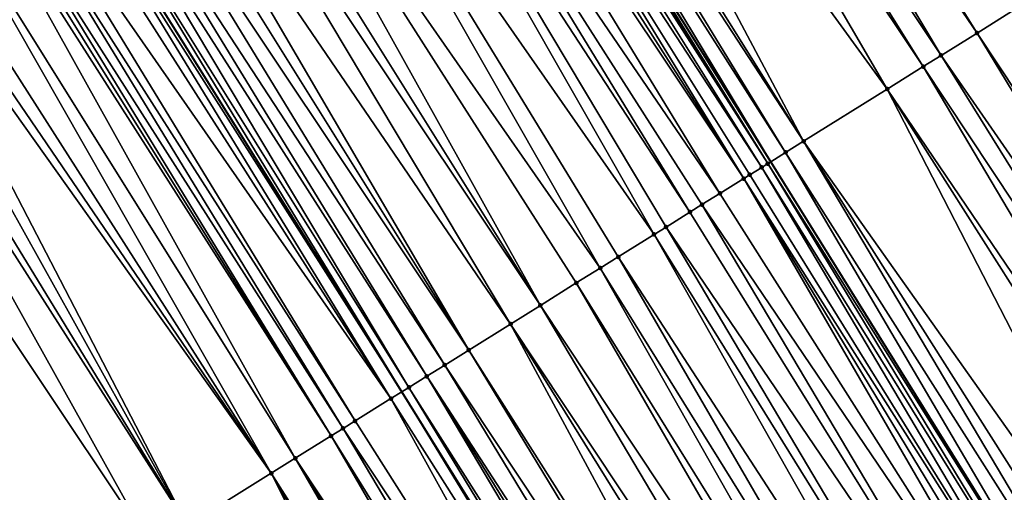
# Model space of a CAD drawing. Header units: feet. Extents: x 2004186 to 2014793, y 836912 to 864902.
# Tile 454 of 974: x 2009870 to 2009898, y 848911 to 848924. Entities that reach past the tile are written whole.
import ezdxf

# ---------------------------------------------------------------- set-up
doc = ezdxf.new("R2010")
doc.units = ezdxf.units.FT
doc.header["$LTSCALE"] = 100
doc.header["$MEASUREMENT"] = 0
for name, color, linetype, lineweight in [('EP_Travel Lane', 5, 'Continuous', 40), ('GPL_Skip Line', 2, 'Continuous', 40), ('Road Shots', 4, 'Continuous', 200), ('Road X-Section', 30, 'Continuous', 13)]:
    doc.layers.add(name, color=color, linetype=linetype, lineweight=lineweight)
doc.layers.add('I-77 SB_MM21-27-Surface-Border', color=7, linetype='Continuous')
doc.layers.add('I-77 SB_MM21-27-Surface-TIN', color=7, linetype='Continuous')

msp = doc.modelspace()

# ---------------------------------------------------------------- linework, layer by layer
at = {"layer": 'EP_Travel Lane'}
msp.add_polyline3d([(2009922.732590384, 848845.9093054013, 427.7466532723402), (2009912.311521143, 848862.9794874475, 427.6353479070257), (2009901.890393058, 848880.049765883, 427.5545564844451), (2009891.469273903, 848897.1200296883, 427.4691715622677), (2009881.063165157, 848913.8753565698, 427.4190355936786), (2009870.463312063, 848930.8352990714, 427.3590392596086), (2009859.863490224, 848947.7951915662, 427.2796639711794), (2009849.263633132, 848964.755140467, 427.2221198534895), (2009838.720720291, 848981.3424521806, 427.1364189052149), (2009827.963152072, 848998.2030135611, 427.0771608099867), (2009817.205627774, 849015.0635061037, 426.9972308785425), (2009806.448035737, 849031.9241048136, 426.949170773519), (2009795.557487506, 849048.2402471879, 426.8732766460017), (2009784.392036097, 849064.8334639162, 426.7987282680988), (2009773.226573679, 849081.4266970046, 426.7300865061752), (2009762.061131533, 849098.0198999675, 426.6504041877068), (2009750.965655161, 849114.3226856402, 426.583410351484)], dxfattribs=at)
at = {"layer": 'GPL_Skip Line'}
msp.add_polyline3d([(2009933.158281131, 848852.2558033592, 428.2070710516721), (2009922.774190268, 848869.3486734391, 428.1384617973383), (2009912.390098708, 848886.4415446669, 428.0702190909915), (2009902.006056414, 848903.5343347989, 427.976362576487), (2009891.530412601, 848920.4104319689, 427.9136971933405), (2009880.92433474, 848937.3665026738, 427.8573967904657), (2009870.318280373, 848954.3225358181, 427.7865722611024), (2009859.712203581, 848971.2786048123, 427.72960863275), (2009849.022044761, 848987.9779411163, 427.6566642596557), (2009838.194197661, 849004.7931455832, 427.5752317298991), (2009827.36634023, 849021.608366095, 427.4986247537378), (2009816.538476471, 849038.4235964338, 427.4249755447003), (2009805.637161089, 849054.960949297, 427.3642147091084), (2009794.594976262, 849071.6363890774, 427.304301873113), (2009783.5527462, 849088.3118971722, 427.2693528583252), (2009772.510594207, 849104.9872873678, 427.1912455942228), (2009761.310572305, 849121.3920772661, 427.0964918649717)], dxfattribs=at)
at = {"layer": 'I-77 SB_MM21-27-Surface-Border', "color": 3, "linetype": 'ByBlock', "lineweight": -2}
msp.add_polyline3d([(2009916.190808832, 848841.9269525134, 427.4272913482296), (2009906.306348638, 848859.323898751, 427.3652300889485), (2009894.37184794, 848875.4729130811, 427.2132154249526), (2009883.974851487, 848892.5579192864, 427.142303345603), (2009873.97081867, 848909.4472396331, 427.0527480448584), (2009862.872036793, 848926.0958827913, 427.0244709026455), (2009852.451987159, 848943.1679908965, 426.9473174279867), (2009842.031924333, 848960.2401201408, 426.8784663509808), (2009831.674598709, 848976.8038825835, 426.8050204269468), (2009821.351448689, 848993.9443379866, 426.7822035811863), (2009811.028325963, 849011.0847510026, 426.7466182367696), (2009801.041554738, 849028.441653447, 426.6923110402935), (2009791.258311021, 849045.3737114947, 426.6573367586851), (2009780.997530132, 849062.5701654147, 426.6372701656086), (2009770.903162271, 849079.8775549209, 426.6196813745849), (2009759.976796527, 849096.630165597, 426.552056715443), (2009748.890434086, 849112.9045776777, 426.4880582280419)], dxfattribs=at)
at = {"layer": 'I-77 SB_MM21-27-Surface-TIN', "color": 128, "linetype": 'ByBlock', "lineweight": -2}
for points in [[(2009886.792781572, 848941.0303389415, 428.1224969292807), (2009886.114172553, 848940.6066765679, 428.0952482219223), (2009897.382528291, 848924.0640746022, 428.1787324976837)], [(2009886.792781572, 848941.0303389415, 428.1224969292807), (2009897.382528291, 848924.0640746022, 428.1787324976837), (2009898.570087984, 848924.805493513, 428.2301750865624)], [(2009886.114172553, 848940.6066765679, 428.0952482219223), (2009885.26591638, 848940.0770904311, 428.0580447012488), (2009896.364612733, 848923.4285842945, 428.1391069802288)], [(2009886.114172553, 848940.6066765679, 428.0952482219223), (2009896.364612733, 848923.4285842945, 428.1391069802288), (2009897.382528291, 848924.0640746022, 428.1787324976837)], [(2009885.26591638, 848940.0770904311, 428.0580447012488), (2009884.756960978, 848939.7593414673, 428.0367681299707), (2009895.855662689, 848923.1108267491, 428.1145277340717)], [(2009885.26591638, 848940.0770904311, 428.0580447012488), (2009895.855662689, 848923.1108267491, 428.1145277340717), (2009896.364612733, 848923.4285842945, 428.1391069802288)], [(2009884.756960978, 848939.7593414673, 428.0367681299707), (2009883.060449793, 848938.7001673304, 427.9616445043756), (2009894.837760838, 848922.47531448, 428.0664546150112)], [(2009884.756960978, 848939.7593414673, 428.0367681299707), (2009894.837760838, 848922.47531448, 428.0664546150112), (2009895.855662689, 848923.1108267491, 428.1145277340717)], [(2009883.060449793, 848938.7001673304, 427.9616445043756), (2009881.872879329, 848937.9587656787, 427.9168448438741), (2009892.462632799, 848920.9924905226, 427.9689023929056)], [(2009883.060449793, 848938.7001673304, 427.9616445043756), (2009892.462632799, 848920.9924905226, 427.9689023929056), (2009894.837760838, 848922.47531448, 428.0664546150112)], [(2009881.872879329, 848937.9587656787, 427.9168448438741), (2009881.53358005, 848937.7469261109, 427.8999967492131), (2009892.462632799, 848920.9924905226, 427.9689023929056)], [(2009881.194294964, 848937.5350638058, 427.8744024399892), (2009880.92433474, 848937.3665026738, 427.8573967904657), (2009891.530412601, 848920.4104319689, 427.9136971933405)], [(2009881.53358005, 848937.7469261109, 427.8999967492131), (2009881.194294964, 848937.5350638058, 427.8744024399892), (2009891.953683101, 848920.6747324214, 427.9441093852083)], [(2009881.194294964, 848937.5350638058, 427.8744024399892), (2009891.530412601, 848920.4104319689, 427.9136971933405), (2009891.953683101, 848920.6747324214, 427.9441093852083)], [(2009881.53358005, 848937.7469261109, 427.8999967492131), (2009891.953683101, 848920.6747324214, 427.9441093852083), (2009892.462632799, 848920.9924905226, 427.9689023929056)], [(2009880.855003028, 848937.3232124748, 427.8530293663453), (2009880.685352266, 848937.2172944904, 427.845297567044), (2009891.444752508, 848920.3569437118, 427.9075424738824)], [(2009880.855003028, 848937.3232124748, 427.8530293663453), (2009891.444752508, 848920.3569437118, 427.9075424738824), (2009880.92433474, 848937.3665026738, 427.8573967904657)], [(2009891.444752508, 848920.3569437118, 427.9075424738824), (2009891.530412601, 848920.4104319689, 427.9136971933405), (2009880.92433474, 848937.3665026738, 427.8573967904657)], [(2009880.346047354, 848937.0054639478, 427.8319209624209), (2009880.006732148, 848936.7936498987, 427.8248888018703), (2009890.766114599, 848919.9333276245, 427.8980958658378)], [(2009880.685352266, 848937.2172944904, 427.845297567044), (2009880.346047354, 848937.0054639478, 427.8319209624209), (2009891.27509932, 848920.2510296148, 427.9013053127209)], [(2009880.346047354, 848937.0054639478, 427.8319209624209), (2009890.93577055, 848920.0392372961, 427.9026307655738), (2009891.27509932, 848920.2510296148, 427.9013053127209)], [(2009880.346047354, 848937.0054639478, 427.8319209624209), (2009890.766114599, 848919.9333276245, 427.8980958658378), (2009890.93577055, 848920.0392372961, 427.9026307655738)], [(2009880.685352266, 848937.2172944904, 427.845297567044), (2009891.27509932, 848920.2510296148, 427.9013053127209), (2009891.444752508, 848920.3569437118, 427.9075424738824)], [(2009880.006732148, 848936.7936498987, 427.8248888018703), (2009879.667431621, 848936.5818123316, 427.8088101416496), (2009890.766114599, 848919.9333276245, 427.8980958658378)], [(2009879.667431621, 848936.5818123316, 427.8088101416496), (2009878.819180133, 848936.0522186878, 427.7687190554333), (2009890.087517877, 848919.5096455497, 427.8632665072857)], [(2009879.667431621, 848936.5818123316, 427.8088101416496), (2009890.087517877, 848919.5096455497, 427.8632665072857), (2009890.766114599, 848919.9333276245, 427.8980958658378)], [(2009878.819180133, 848936.0522186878, 427.7687190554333), (2009878.310233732, 848935.7344553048, 427.741896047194), (2009889.2392718, 848918.9800432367, 427.819837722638)], [(2009878.819180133, 848936.0522186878, 427.7687190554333), (2009889.578574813, 848919.1918768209, 427.834385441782), (2009890.087517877, 848919.5096455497, 427.8632665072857)], [(2009878.819180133, 848936.0522186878, 427.7687190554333), (2009889.2392718, 848918.9800432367, 427.819837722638), (2009889.578574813, 848919.1918768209, 427.834385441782)], [(2009878.310233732, 848935.7344553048, 427.741896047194), (2009876.7833987, 848934.7811584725, 427.6588563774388), (2009888.221377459, 848918.3445189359, 427.7671364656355)], [(2009878.310233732, 848935.7344553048, 427.741896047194), (2009888.560679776, 848918.5563536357, 427.7821133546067), (2009889.2392718, 848918.9800432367, 427.819837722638)], [(2009878.310233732, 848935.7344553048, 427.741896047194), (2009888.221377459, 848918.3445189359, 427.7671364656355), (2009888.560679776, 848918.5563536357, 427.7821133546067)], [(2009876.7833987, 848934.7811584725, 427.6588563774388), (2009875.256546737, 848933.8278887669, 427.5862512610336), (2009886.694532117, 848917.391238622, 427.690445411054)], [(2009876.7833987, 848934.7811584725, 427.6588563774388), (2009887.20348402, 848917.7089931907, 427.7138795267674), (2009888.221377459, 848918.3445189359, 427.7671364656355)], [(2009876.7833987, 848934.7811584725, 427.6588563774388), (2009886.694532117, 848917.391238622, 427.690445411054), (2009887.20348402, 848917.7089931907, 427.7138795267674)], [(2009875.256546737, 848933.8278887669, 427.5862512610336), (2009874.408301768, 848933.298284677, 427.5421419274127), (2009884.998028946, 848916.3320516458, 427.6103769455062)], [(2009875.256546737, 848933.8278887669, 427.5862512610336), (2009886.015927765, 848916.9675687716, 427.6603182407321), (2009886.694532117, 848917.391238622, 427.690445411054)], [(2009875.256546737, 848933.8278887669, 427.5862512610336), (2009884.998028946, 848916.3320516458, 427.6103769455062), (2009886.015927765, 848916.9675687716, 427.6603182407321)], [(2009874.408301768, 848933.298284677, 427.5421419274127), (2009873.899347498, 848932.9805339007, 427.5201682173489), (2009884.998028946, 848916.3320516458, 427.6103769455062)], [(2009873.899347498, 848932.9805339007, 427.5201682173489), (2009872.881455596, 848932.3450056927, 427.4659676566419), (2009884.149774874, 848915.8024621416, 427.5718751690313)], [(2009873.899347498, 848932.9805339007, 427.5201682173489), (2009884.149774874, 848915.8024621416, 427.5718751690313), (2009884.998028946, 848916.3320516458, 427.6103769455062)], [(2009872.881455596, 848932.3450056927, 427.4659676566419), (2009872.372500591, 848932.0272560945, 427.4444471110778), (2009882.962229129, 848915.0610208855, 427.511837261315)], [(2009872.881455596, 848932.3450056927, 427.4659676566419), (2009882.962229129, 848915.0610208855, 427.511837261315), (2009884.149774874, 848915.8024621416, 427.5718751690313)], [(2009872.372500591, 848932.0272560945, 427.4444471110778), (2009871.863531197, 848931.7095295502, 427.4317944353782), (2009882.962229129, 848915.0610208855, 427.511837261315)], [(2009871.863531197, 848931.7095295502, 427.4317944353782), (2009871.354581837, 848931.3917709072, 427.4067948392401), (2009882.283616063, 848914.6373649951, 427.4870799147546)], [(2009871.863531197, 848931.7095295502, 427.4317944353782), (2009882.283616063, 848914.6373649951, 427.4870799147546), (2009882.962229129, 848915.0610208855, 427.511837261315)], [(2009871.354581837, 848931.3917709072, 427.4067948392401), (2009871.015290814, 848931.1799181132, 427.3848590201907), (2009881.774669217, 848914.3196023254, 427.4605295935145)], [(2009871.354581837, 848931.3917709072, 427.4067948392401), (2009881.774669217, 848914.3196023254, 427.4605295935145), (2009882.283616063, 848914.6373649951, 427.4870799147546)], [(2009871.015290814, 848931.1799181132, 427.3848590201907), (2009870.675998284, 848930.9680677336, 427.3638520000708), (2009881.26573334, 848914.0018220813, 427.4272189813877)], [(2009871.015290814, 848931.1799181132, 427.3848590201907), (2009881.26573334, 848914.0018220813, 427.4272189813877), (2009881.774669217, 848914.3196023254, 427.4605295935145)], [(2009870.336684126, 848930.7562520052, 427.3561738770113), (2009881.063165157, 848913.8753565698, 427.4190355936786), (2009870.463312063, 848930.8352990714, 427.3590392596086)], [(2009870.675998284, 848930.9680677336, 427.3638520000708), (2009870.463312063, 848930.8352990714, 427.3590392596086), (2009881.063165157, 848913.8753565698, 427.4190355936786)], [(2009870.675998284, 848930.9680677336, 427.3638520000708), (2009881.063165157, 848913.8753565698, 427.4190355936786), (2009881.26573334, 848914.0018220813, 427.4272189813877)], [(2009869.997364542, 848930.5444449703, 427.3518396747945), (2009869.318727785, 848930.1208270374, 427.341685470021), (2009880.756776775, 848913.6840749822, 427.4066580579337)], [(2009870.336684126, 848930.7562520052, 427.3561738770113), (2009869.997364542, 848930.5444449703, 427.3518396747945), (2009880.756776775, 848913.6840749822, 427.4066580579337)], [(2009870.336684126, 848930.7562520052, 427.3561738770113), (2009880.756776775, 848913.6840749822, 427.4066580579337), (2009881.063165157, 848913.8753565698, 427.4190355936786)], [(2009869.318727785, 848930.1208270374, 427.341685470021), (2009868.979420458, 848929.9090003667, 427.3297982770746), (2009879.738874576, 848913.048563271, 427.3587995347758)], [(2009869.318727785, 848930.1208270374, 427.341685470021), (2009879.738874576, 848913.048563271, 427.3587995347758), (2009880.756776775, 848913.6840749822, 427.4066580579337)], [(2009868.640127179, 848929.6971511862, 427.3092524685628), (2009868.470476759, 848929.5912326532, 427.301309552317), (2009879.060248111, 848912.6249288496, 427.3423004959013)], [(2009868.979420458, 848929.9090003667, 427.3297982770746), (2009868.640127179, 848929.6971511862, 427.3092524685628), (2009879.399559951, 848912.8367482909, 427.3514079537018)], [(2009868.640127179, 848929.6971511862, 427.3092524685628), (2009879.060248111, 848912.6249288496, 427.3423004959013), (2009879.399559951, 848912.8367482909, 427.3514079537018)], [(2009868.979420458, 848929.9090003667, 427.3297982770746), (2009879.399559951, 848912.8367482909, 427.3514079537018), (2009879.738874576, 848913.048563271, 427.3587995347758)], [(2009868.30082042, 848929.4853236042, 427.297014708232), (2009867.452555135, 848928.9557520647, 427.265426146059), (2009878.042349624, 848911.9894111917, 427.2921544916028)], [(2009868.470476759, 848929.5912326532, 427.301309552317), (2009868.30082042, 848929.4853236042, 427.297014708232), (2009879.060248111, 848912.6249288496, 427.3423004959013)], [(2009868.30082042, 848929.4853236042, 427.297014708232), (2009878.042349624, 848911.9894111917, 427.2921544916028), (2009879.060248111, 848912.6249288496, 427.3423004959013)], [(2009867.452555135, 848928.9557520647, 427.265426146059), (2009866.604300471, 848928.4261635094, 427.2272923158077), (2009877.363756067, 848911.5657240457, 427.2553744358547)], [(2009867.452555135, 848928.9557520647, 427.265426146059), (2009877.363756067, 848911.5657240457, 427.2553744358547), (2009878.042349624, 848911.9894111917, 427.2921544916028)], [(2009866.604300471, 848928.4261635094, 427.2272923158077), (2009866.095356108, 848928.10839686, 427.199212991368), (2009877.363756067, 848911.5657240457, 427.2553744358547)], [(2009866.095356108, 848928.10839686, 427.199212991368), (2009865.756056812, 848927.8965573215, 427.1823760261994), (2009877.363756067, 848911.5657240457, 427.2553744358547)], [(2009865.756056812, 848927.8965573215, 427.1823760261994), (2009865.247103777, 848927.578804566, 427.1596410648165), (2009874.988709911, 848910.0827689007, 427.1073598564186)], [(2009865.756056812, 848927.8965573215, 427.1823760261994), (2009874.988709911, 848910.0827689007, 427.1073598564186), (2009877.363756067, 848911.5657240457, 427.2553744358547)], [(2009865.247103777, 848927.578804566, 427.1596410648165), (2009864.568506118, 848927.1551239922, 427.1253914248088), (2009874.988709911, 848910.0827689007, 427.1073598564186)], [(2009864.22921111, 848926.9432775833, 427.1059118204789), (2009862.872036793, 848926.0958827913, 427.0244709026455), (2009873.97081867, 848909.4472396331, 427.0527480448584)], [(2009864.568506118, 848927.1551239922, 427.1253914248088), (2009864.22921111, 848926.9432775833, 427.1059118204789), (2009874.988709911, 848910.0827689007, 427.1073598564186)], [(2009864.22921111, 848926.9432775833, 427.1059118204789), (2009873.97081867, 848909.4472396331, 427.0527480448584), (2009874.988709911, 848910.0827689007, 427.1073598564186)], [(2009898.570087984, 848924.805493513, 428.2301750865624), (2009897.382528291, 848924.0640746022, 428.1787324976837), (2009908.404397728, 848907.4292772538, 428.2678827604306)], [(2009897.382528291, 848924.0640746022, 428.1787324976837), (2009896.364612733, 848923.4285842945, 428.1391069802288), (2009907.721060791, 848907.0132836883, 428.2327538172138)], [(2009897.382528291, 848924.0640746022, 428.1787324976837), (2009907.721060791, 848907.0132836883, 428.2327538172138), (2009908.404397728, 848907.4292772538, 428.2678827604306)], [(2009896.364612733, 848923.4285842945, 428.1391069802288), (2009895.855662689, 848923.1108267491, 428.1145277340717), (2009906.866870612, 848906.4933229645, 428.1987190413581)], [(2009896.364612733, 848923.4285842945, 428.1391069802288), (2009906.866870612, 848906.4933229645, 428.1987190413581), (2009907.721060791, 848907.0132836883, 428.2327538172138)], [(2009895.855662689, 848923.1108267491, 428.1145277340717), (2009894.837760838, 848922.47531448, 428.0664546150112), (2009906.012694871, 848905.9733385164, 428.1571821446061)], [(2009895.855662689, 848923.1108267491, 428.1145277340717), (2009906.012694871, 848905.9733385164, 428.1571821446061), (2009906.866870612, 848906.4933229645, 428.1987190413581)], [(2009894.837760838, 848922.47531448, 428.0664546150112), (2009892.462632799, 848920.9924905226, 427.9689023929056), (2009903.962651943, 848904.7254105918, 428.0684826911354)], [(2009894.837760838, 848922.47531448, 428.0664546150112), (2009905.500182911, 848905.6613585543, 428.1356457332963), (2009906.012694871, 848905.9733385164, 428.1571821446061)], [(2009894.837760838, 848922.47531448, 428.0664546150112), (2009903.962651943, 848904.7254105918, 428.0684826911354), (2009905.500182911, 848905.6613585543, 428.1356457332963)], [(2009892.462632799, 848920.9924905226, 427.9689023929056), (2009891.953683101, 848920.6747324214, 427.9441093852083), (2009902.595949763, 848903.8934699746, 428.0129331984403)], [(2009892.462632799, 848920.9924905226, 427.9689023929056), (2009903.108458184, 848904.2054557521, 428.0363085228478), (2009903.962651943, 848904.7254105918, 428.0684826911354)], [(2009892.462632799, 848920.9924905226, 427.9689023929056), (2009902.595949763, 848903.8934699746, 428.0129331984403), (2009903.108458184, 848904.2054557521, 428.0363085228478)], [(2009891.953683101, 848920.6747324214, 427.9441093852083), (2009891.530412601, 848920.4104319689, 427.9136971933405), (2009902.006056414, 848903.5343347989, 427.976362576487)], [(2009891.953683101, 848920.6747324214, 427.9441093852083), (2009902.006056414, 848903.5343347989, 427.976362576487), (2009902.595949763, 848903.8934699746, 428.0129331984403)], [(2009891.27509932, 848920.2510296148, 427.9013053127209), (2009890.93577055, 848920.0392372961, 427.9026307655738), (2009901.400122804, 848903.1654603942, 427.9448673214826)], [(2009891.444752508, 848920.3569437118, 427.9075424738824), (2009891.27509932, 848920.2510296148, 427.9013053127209), (2009901.741795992, 848903.3734494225, 427.9599796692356)], [(2009891.27509932, 848920.2510296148, 427.9013053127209), (2009901.400122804, 848903.1654603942, 427.9448673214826), (2009901.741795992, 848903.3734494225, 427.9599796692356)], [(2009891.444752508, 848920.3569437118, 427.9075424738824), (2009902.006056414, 848903.5343347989, 427.976362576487), (2009891.530412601, 848920.4104319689, 427.9136971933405)], [(2009891.444752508, 848920.3569437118, 427.9075424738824), (2009901.741795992, 848903.3734494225, 427.9599796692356), (2009902.006056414, 848903.5343347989, 427.976362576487)], [(2009890.766114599, 848919.9333276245, 427.8980958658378), (2009890.087517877, 848919.5096455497, 427.8632665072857), (2009900.716764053, 848902.7495026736, 427.9210730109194)], [(2009890.93577055, 848920.0392372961, 427.9026307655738), (2009890.766114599, 848919.9333276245, 427.8980958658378), (2009901.400122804, 848903.1654603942, 427.9448673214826)], [(2009890.766114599, 848919.9333276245, 427.8980958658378), (2009901.058440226, 848902.9574867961, 427.9346341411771), (2009901.400122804, 848903.1654603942, 427.9448673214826)], [(2009890.766114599, 848919.9333276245, 427.8980958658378), (2009900.716764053, 848902.7495026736, 427.9210730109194), (2009901.058440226, 848902.9574867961, 427.9346341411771)], [(2009890.087517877, 848919.5096455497, 427.8632665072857), (2009889.578574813, 848919.1918768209, 427.834385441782), (2009900.716764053, 848902.7495026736, 427.9210730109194)], [(2009889.578574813, 848919.1918768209, 427.834385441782), (2009889.2392718, 848918.9800432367, 427.819837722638), (2009899.691758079, 848902.1255132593, 427.8686749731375)], [(2009889.578574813, 848919.1918768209, 427.834385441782), (2009899.691758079, 848902.1255132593, 427.8686749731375), (2009900.716764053, 848902.7495026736, 427.9210730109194)], [(2009889.2392718, 848918.9800432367, 427.819837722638), (2009888.560679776, 848918.5563536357, 427.7821133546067), (2009899.691758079, 848902.1255132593, 427.8686749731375)], [(2009888.560679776, 848918.5563536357, 427.7821133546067), (2009888.221377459, 848918.3445189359, 427.7671364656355), (2009898.666746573, 848901.5015329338, 427.8191509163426)], [(2009888.560679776, 848918.5563536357, 427.7821133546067), (2009898.666746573, 848901.5015329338, 427.8191509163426), (2009899.691758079, 848902.1255132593, 427.8686749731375)], [(2009888.221377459, 848918.3445189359, 427.7671364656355), (2009887.20348402, 848917.7089931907, 427.7138795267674), (2009897.983415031, 848901.0855305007, 427.7812178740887)], [(2009888.221377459, 848918.3445189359, 427.7671364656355), (2009897.983415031, 848901.0855305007, 427.7812178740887), (2009898.666746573, 848901.5015329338, 427.8191509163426)], [(2009887.20348402, 848917.7089931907, 427.7138795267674), (2009886.694532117, 848917.391238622, 427.690445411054), (2009897.129243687, 848900.5655388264, 427.7373960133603)], [(2009887.20348402, 848917.7089931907, 427.7138795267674), (2009897.129243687, 848900.5655388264, 427.7373960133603), (2009897.983415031, 848901.0855305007, 427.7812178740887)], [(2009886.694532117, 848917.391238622, 427.690445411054), (2009886.015927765, 848916.9675687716, 427.6603182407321), (2009896.445895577, 848900.149563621, 427.7080728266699)], [(2009886.694532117, 848917.391238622, 427.690445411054), (2009896.445895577, 848900.149563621, 427.7080728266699), (2009897.129243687, 848900.5655388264, 427.7373960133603)], [(2009886.015927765, 848916.9675687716, 427.6603182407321), (2009884.998028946, 848916.3320516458, 427.6103769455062), (2009895.933390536, 848899.8375722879, 427.682940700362)], [(2009886.015927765, 848916.9675687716, 427.6603182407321), (2009895.933390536, 848899.8375722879, 427.682940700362), (2009896.445895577, 848900.149563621, 427.7080728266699)], [(2009884.998028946, 848916.3320516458, 427.6103769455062), (2009884.149774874, 848915.8024621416, 427.5718751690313), (2009895.079212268, 848899.3175919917, 427.6427168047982)], [(2009884.998028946, 848916.3320516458, 427.6103769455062), (2009895.079212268, 848899.3175919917, 427.6427168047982), (2009895.933390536, 848899.8375722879, 427.682940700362)], [(2009884.149774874, 848915.8024621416, 427.5718751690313), (2009882.962229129, 848915.0610208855, 427.511837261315), (2009893.541717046, 848898.3815852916, 427.5569798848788)], [(2009884.149774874, 848915.8024621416, 427.5718751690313), (2009894.566706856, 848899.0056012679, 427.6177772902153), (2009895.079212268, 848899.3175919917, 427.6427168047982)], [(2009884.149774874, 848915.8024621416, 427.5718751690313), (2009893.541717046, 848898.3815852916, 427.5569798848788), (2009894.566706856, 848899.0056012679, 427.6177772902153)], [(2009882.962229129, 848915.0610208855, 427.511837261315), (2009882.283616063, 848914.6373649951, 427.4870799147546), (2009893.200041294, 848898.1736004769, 427.5431998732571)], [(2009882.962229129, 848915.0610208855, 427.511837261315), (2009893.200041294, 848898.1736004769, 427.5431998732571), (2009893.541717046, 848898.3815852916, 427.5569798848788)], [(2009882.283616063, 848914.6373649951, 427.4870799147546), (2009881.774669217, 848914.3196023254, 427.4605295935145), (2009892.516672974, 848897.7576584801, 427.5243778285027)], [(2009882.283616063, 848914.6373649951, 427.4870799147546), (2009892.516672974, 848897.7576584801, 427.5243778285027), (2009893.200041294, 848898.1736004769, 427.5431998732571)], [(2009881.774669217, 848914.3196023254, 427.4605295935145), (2009881.26573334, 848914.0018220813, 427.4272189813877), (2009891.833337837, 848897.3416619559, 427.4883132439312)], [(2009881.774669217, 848914.3196023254, 427.4605295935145), (2009892.174999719, 848897.5496695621, 427.5093002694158), (2009892.516672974, 848897.7576584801, 427.5243778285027)], [(2009881.774669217, 848914.3196023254, 427.4605295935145), (2009891.833337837, 848897.3416619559, 427.4883132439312), (2009892.174999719, 848897.5496695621, 427.5093002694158)], [(2009880.756776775, 848913.6840749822, 427.4066580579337), (2009891.320831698, 848897.029672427, 427.4637515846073), (2009881.063165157, 848913.8753565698, 427.4190355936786)], [(2009881.26573334, 848914.0018220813, 427.4272189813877), (2009881.063165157, 848913.8753565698, 427.4190355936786), (2009891.491670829, 848897.1336627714, 427.469989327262)], [(2009891.320831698, 848897.029672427, 427.4637515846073), (2009891.469273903, 848897.1200296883, 427.4691715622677), (2009881.063165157, 848913.8753565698, 427.4190355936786)], [(2009891.491670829, 848897.1336627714, 427.469989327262), (2009881.063165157, 848913.8753565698, 427.4190355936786), (2009891.469273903, 848897.1200296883, 427.4691715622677)], [(2009881.26573334, 848914.0018220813, 427.4272189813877), (2009891.491670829, 848897.1336627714, 427.469989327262), (2009891.833337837, 848897.3416619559, 427.4883132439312)], [(2009880.756776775, 848913.6840749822, 427.4066580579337), (2009879.738874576, 848913.048563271, 427.3587995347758), (2009890.295777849, 848896.4057616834, 427.4362304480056)], [(2009880.756776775, 848913.6840749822, 427.4066580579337), (2009890.295777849, 848896.4057616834, 427.4362304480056), (2009891.320831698, 848897.029672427, 427.4637515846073)], [(2009879.738874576, 848913.048563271, 427.3587995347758), (2009879.399559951, 848912.8367482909, 427.3514079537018), (2009890.295777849, 848896.4057616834, 427.4362304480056)], [(2009879.399559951, 848912.8367482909, 427.3514079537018), (2009879.060248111, 848912.6249288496, 427.3423004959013), (2009889.441582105, 848895.8858101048, 427.4050875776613)], [(2009879.399559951, 848912.8367482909, 427.3514079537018), (2009889.441582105, 848895.8858101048, 427.4050875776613), (2009890.295777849, 848896.4057616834, 427.4362304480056)], [(2009879.060248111, 848912.6249288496, 427.3423004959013), (2009878.042349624, 848911.9894111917, 427.2921544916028), (2009888.929069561, 848895.5738311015, 427.3838543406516)], [(2009879.060248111, 848912.6249288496, 427.3423004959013), (2009888.929069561, 848895.5738311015, 427.3838543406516), (2009889.441582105, 848895.8858101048, 427.4050875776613)], [(2009878.042349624, 848911.9894111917, 427.2921544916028), (2009877.363756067, 848911.5657240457, 427.2553744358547), (2009887.904044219, 848894.949873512, 427.3415197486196)], [(2009878.042349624, 848911.9894111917, 427.2921544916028), (2009888.41655318, 848895.2618584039, 427.3646150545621), (2009888.929069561, 848895.5738311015, 427.3838543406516)], [(2009878.042349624, 848911.9894111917, 427.2921544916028), (2009887.904044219, 848894.949873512, 427.3415197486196), (2009888.41655318, 848895.2618584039, 427.3646150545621)], [(2009877.363756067, 848911.5657240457, 427.2553744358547), (2009874.988709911, 848910.0827689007, 427.1073598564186), (2009886.195688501, 848893.9099115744, 427.2606465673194)], [(2009877.363756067, 848911.5657240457, 427.2553744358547), (2009887.220697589, 848894.5338958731, 427.3114270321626), (2009887.904044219, 848894.949873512, 427.3415197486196)], [(2009877.363756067, 848911.5657240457, 427.2553744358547), (2009886.195688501, 848893.9099115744, 427.2606465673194), (2009887.220697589, 848894.5338958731, 427.3114270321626)]]:
    msp.add_3dface(points, dxfattribs=at)
at = {"layer": 'Road Shots', "lineweight": 100}
for p in [(2009897.382528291, 848924.0640746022, 428.1787324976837), (2009896.364612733, 848923.4285842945, 428.1391069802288), (2009895.855662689, 848923.1108267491, 428.1145277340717), (2009894.837760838, 848922.47531448, 428.0664546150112), (2009892.462632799, 848920.9924905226, 427.9689023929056), (2009891.953683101, 848920.6747324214, 427.9441093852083), (2009891.27509932, 848920.2510296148, 427.9013053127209), (2009891.444752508, 848920.3569437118, 427.9075424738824), (2009890.766114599, 848919.9333276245, 427.8980958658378), (2009890.93577055, 848920.0392372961, 427.9026307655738), (2009890.087517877, 848919.5096455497, 427.8632665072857), (2009889.578574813, 848919.1918768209, 427.834385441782), (2009889.2392718, 848918.9800432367, 427.819837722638), (2009888.560679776, 848918.5563536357, 427.7821133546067), (2009888.221377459, 848918.3445189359, 427.7671364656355), (2009887.20348402, 848917.7089931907, 427.7138795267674), (2009886.694532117, 848917.391238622, 427.690445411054), (2009886.015927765, 848916.9675687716, 427.6603182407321), (2009884.998028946, 848916.3320516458, 427.6103769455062), (2009884.149774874, 848915.8024621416, 427.5718751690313), (2009882.962229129, 848915.0610208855, 427.511837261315), (2009882.283616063, 848914.6373649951, 427.4870799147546), (2009881.774669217, 848914.3196023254, 427.4605295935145), (2009881.26573334, 848914.0018220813, 427.4272189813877), (2009880.756776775, 848913.6840749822, 427.4066580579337), (2009879.738874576, 848913.048563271, 427.3587995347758), (2009879.399559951, 848912.8367482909, 427.3514079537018), (2009879.060248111, 848912.6249288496, 427.3423004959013), (2009878.042349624, 848911.9894111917, 427.2921544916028), (2009877.363756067, 848911.5657240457, 427.2553744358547)]:
    msp.add_point(p, dxfattribs=at)
at = {"layer": 'Road X-Section', "extrusion": (0.5294869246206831, -0.8483125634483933, 0.003064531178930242), "elevation": 344062.7470769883, "flags": 128}
msp.add_lwpolyline([(2154497.909740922, -627.341213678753), (2154499.109740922, -627.2866016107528), (2154501.909740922, -627.1385863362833), (2154502.709740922, -627.101806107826), (2154503.909740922, -627.0516598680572), (2154504.309740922, -627.0425523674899), (2154504.709740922, -627.0351607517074), (2154505.909740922, -626.9873020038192), (2154506.509740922, -626.9667409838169), (2154507.109740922, -626.9334302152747), (2154507.709740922, -626.9068797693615), (2154508.509740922, -626.8821223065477), (2154509.909740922, -626.8220841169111), (2154510.909740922, -626.7835821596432), (2154512.109740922, -626.7336406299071), (2154512.909740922, -626.703513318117), (2154513.509740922, -626.6800790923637), (2154514.709740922, -626.6268219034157), (2154515.109740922, -626.6118449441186), (2154515.909740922, -626.5741203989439), (2154516.309740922, -626.5595726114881), (2154516.909740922, -626.5306914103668), (2154517.709740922, -626.4958618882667), (2154517.909740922, -626.4913269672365), (2154518.309740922, -626.492652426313), (2154518.509740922, -626.486415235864), (2154519.109740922, -626.4498481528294), (2154519.709740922, -626.4250550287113), (2154522.509740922, -626.3275023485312), (2154523.709740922, -626.2794290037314), (2154524.309740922, -626.2548496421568), (2154525.509740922, -626.2152239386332), (2154526.909740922, -626.1637811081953), (2154527.709740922, -626.1298715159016), (2154528.709740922, -626.0827238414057), (2154529.309740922, -626.0599759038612), (2154529.909740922, -626.0436533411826), (2154530.109740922, -626.0360726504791), (2154530.509740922, -626.0164775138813), (2154531.709740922, -625.9736344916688), (2154532.109740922, -625.956299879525), (2154532.509740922, -625.9393308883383), (2154533.909740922, -625.8843058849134), (2154534.509740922, -625.8575744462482), (2154536.509740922, -625.7777443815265), (2154536.909740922, -625.7607450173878), (2154538.309740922, -625.7117084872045), (2154539.509740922, -625.6599702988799), (2154540.509740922, -625.6248174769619), (2154541.309740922, -625.6014220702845), (2154541.909740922, -625.5890830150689), (2154542.309740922, -625.5871902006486), (2154542.509740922, -625.5741553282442), (2154542.709740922, -625.5560515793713), (2154542.909740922, -625.5414450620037), (2154543.309740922, -625.5257677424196), (2154543.509740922, -625.5206387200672), (2154543.709740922, -625.5175540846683), (2154543.909740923, -625.5103773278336), (2154544.309740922, -625.4912545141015), (2154544.709740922, -625.4778905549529), (2154545.109740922, -625.4533833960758), (2154545.709740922, -625.4332037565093), (2154546.109740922, -625.4203421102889), (2154546.709740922, -625.398003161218), (2154547.309740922, -625.3783217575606), (2154548.709740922, -625.3265700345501), (2154549.109740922, -625.3112397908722), (2154551.509740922, -625.2279786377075)], dxfattribs=at)
at = {"layer": 'Road X-Section', "extrusion": (0.5198495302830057, -0.8542498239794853, 0.003701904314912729), "elevation": 319672.5033097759, "flags": 128}
msp.add_lwpolyline([(2158254.217742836, -756.2598979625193), (2158254.817742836, -756.2308619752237), (2158256.817742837, -756.1415539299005), (2158258.017742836, -756.0907731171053), (2158258.817742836, -756.0606801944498), (2158259.417742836, -756.0375847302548), (2158260.017742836, -756.0183453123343), (2158260.617742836, -755.997111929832), (2158261.617742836, -755.9659688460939), (2158262.817742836, -755.9384475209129), (2158263.017742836, -755.9322097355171), (2158263.417742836, -755.9138856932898), (2158263.817742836, -755.8928985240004), (2158264.217742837, -755.8778208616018), (2158265.017742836, -755.858998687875), (2158265.417742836, -755.84521858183), (2158266.617742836, -755.7844207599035), (2158267.217742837, -755.7594810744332), (2158268.217742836, -755.7192569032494), (2158268.817742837, -755.6941246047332), (2158269.617742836, -755.6648012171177), (2158270.617742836, -755.6209790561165), (2158271.417742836, -755.583045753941), (2158272.617742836, -755.5335213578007), (2158273.817742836, -755.4811229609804), (2158274.217742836, -755.4675617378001), (2158274.617742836, -755.4573284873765), (2158275.017742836, -755.4422160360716), (2158276.017742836, -755.3892621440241), (2158276.617742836, -755.3658866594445), (2158277.617742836, -755.3337122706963), (2158279.417742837, -755.2665487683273), (2158280.017742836, -755.2450122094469), (2158281.017742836, -755.20347502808), (2158282.017742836, -755.1694400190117), (2158282.817742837, -755.1343108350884), (2158283.617742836, -755.1031862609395), (2158285.017742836, -755.0420319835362), (2158285.617742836, -755.0158944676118), (2158286.217742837, -754.994730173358), (2158286.817742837, -754.9793108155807), (2158287.617742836, -754.9491552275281), (2158288.417742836, -754.9210272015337), (2158290.217742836, -754.84481924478), (2158291.217742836, -754.7994613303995), (2158293.017742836, -754.7274952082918), (2158293.817742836, -754.6941105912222), (2158295.017742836, -754.6514576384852), (2158296.617742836, -754.5827663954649), (2158297.217742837, -754.5606701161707), (2158298.417742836, -754.5213751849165), (2158298.817742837, -754.5128421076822), (2158299.017742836, -754.5043936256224), (2158299.617742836, -754.4698401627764), (2158299.817742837, -754.4613177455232), (2158300.217742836, -754.4495193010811), (2158300.617742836, -754.4326866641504), (2158301.217742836, -754.4016396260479), (2158301.817742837, -754.3768277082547), (2158302.417742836, -754.3588691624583), (2158305.017742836, -754.2660869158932), (2158305.817742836, -754.2368054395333), (2158306.417742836, -754.2136402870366), (2158307.417742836, -754.1783765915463), (2158307.817742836, -754.1628047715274), (2158308.017742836, -754.1567173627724)], dxfattribs=at)

doc.saveas('drawing.dxf')
